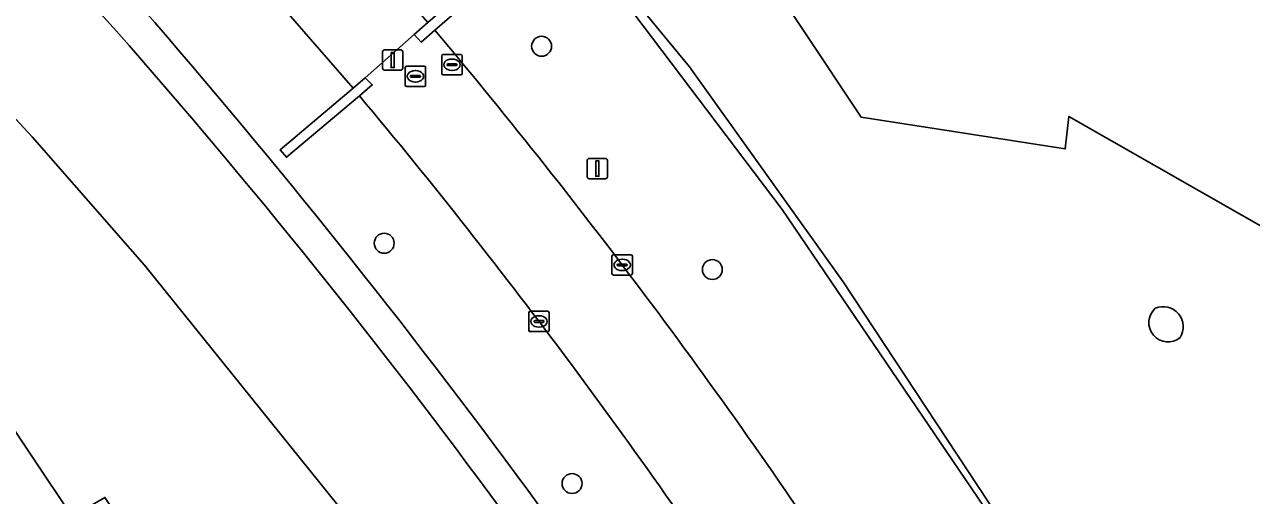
# Model space of a CAD drawing. Extents: x 158793 to 159888, y 384317 to 385256.
# Drawn here: x 159132.8 to 159193, y 384905.8 to 384928.9 of the extents above; entities that cross this region are included whole.
import ezdxf

# ---------------------------------------------------------------- set-up
doc = ezdxf.new("R2010")
doc.units = 0
for name, color, linetype in [('IMGEO_Afsluitpaal', 7, 'Continuous'), ('IMGEO_Berm_groen', 7, 'Continuous'), ('IMGEO_Boom', 7, 'Continuous'), ('IMGEO_Fietspad_gesloten', 7, 'Continuous'), ('IMGEO_Groenvoorziening', 7, 'Continuous'), ('IMGEO_Hek', 7, 'Continuous'), ('IMGEO_Kolk', 7, 'Continuous'), ('IMGEO_Lichtmast', 7, 'Continuous'), ('IMGEO_Muur', 7, 'Continuous'), ('IMGEO_Opslagtank', 7, 'Continuous'), ('IMGEO_Pand', 7, 'Continuous'), ('IMGEO_Rijbaan_lokaal_gesloten', 7, 'Continuous'), ('IMGEO_Rijbaan_lokaal_open', 7, 'Continuous'), ('IMGEO_Rioolput', 7, 'Continuous'), ('IMGEO_Voetpad_gesloten', 7, 'Continuous')]:
    doc.layers.add(name, color=color, linetype=linetype)

msp = doc.modelspace()

# ---------------------------------------------------------------- linework, layer by layer
at = {"layer": 'IMGEO_Afsluitpaal'}
for p, q in [((159150.393, 384926.752), (159150.393, 384927.552)), ((159150.393, 384927.552), (159150.393, 384926.752)), ((159150.493, 384927.652), (159151.283, 384927.652)), ((159151.283, 384927.652), (159150.493, 384927.652)), ((159151.383, 384927.552), (159151.383, 384926.752)), ((159151.383, 384926.752), (159151.383, 384927.552)), ((159151.283, 384926.652), (159150.493, 384926.652)), ((159150.493, 384926.652), (159151.283, 384926.652))]:
    msp.add_line(p, q, dxfattribs=at)
msp.add_lwpolyline([(159150.813, 384927.527), (159150.963, 384927.527), (159150.963, 384926.777), (159150.813, 384926.777), (159150.813, 384927.527)], dxfattribs=at)
for centre, start, end in [((159150.493, 384927.552), 90, 180), ((159150.493, 384927.552), 90, 180), ((159151.283, 384927.552), 0, 90), ((159151.283, 384927.552), 360, 90), ((159150.493, 384926.752), 180, 270), ((159150.493, 384926.752), 180, 270), ((159151.283, 384926.752), 270, 0), ((159151.283, 384926.752), 270, 0)]:
    msp.add_arc(centre, 0.1, start, end, dxfattribs=at)
at = {"layer": 'IMGEO_Berm_groen'}
for points in [[(159216.026, 384831.721), (159205.728, 384856.101), (159199.958, 384868.907), (159197.851, 384873.248), (159190.865, 384886.663), (159185.562, 384896.086), (159179.901, 384905.242), (159170.007, 384919.816), (159161.811, 384930.659), (159155.132, 384938.749), (159153.251, 384941.028), (159148.394, 384946.912), (159144.119, 384939.379), (159143.838, 384938.899)], [(159149.248, 384932.878), (159152.611, 384928.984), (159156.207, 384932.13), (159156.549, 384931.743), (159152.96, 384928.617)], [(159149.257, 384925.396), (159145.678, 384922.379), (159145.374, 384922.748), (159148.942, 384925.775), (159145.649, 384929.567)]]:
    msp.add_lwpolyline(points, dxfattribs=at)
for centre, radius, start, end in [((158862.946, 384689.751), 365.452, 31.98466, 41.48478), ((158921.742, 384734.686), 301.78, 33.48235, 39.98775), ((158920.259, 384734.033), 298.429, 33.43156, 39.88384)]:
    msp.add_arc(centre, radius, start, end, dxfattribs=at)
at = {"layer": 'IMGEO_Boom'}
for centre in [(159158.197, 384927.825), (159150.472, 384918.162), (159166.576, 384916.871), (159159.693, 384906.374)]:
    msp.add_circle(centre, 0.489, dxfattribs=at)
at = {"layer": 'IMGEO_Fietspad_gesloten'}
msp.add_lwpolyline([(159152.96, 384928.617), (159152.284, 384928.028), (159151.951, 384928.406), (159149.534, 384926.277), (159149.888, 384925.928), (159149.257, 384925.396)], dxfattribs=at)
for centre, radius, start, end in [((158921.742, 384734.686), 301.78, 33.48235, 39.98775), ((158920.259, 384734.033), 298.429, 33.43156, 39.88384)]:
    msp.add_arc(centre, radius, start, end, dxfattribs=at)
at = {"layer": 'IMGEO_Groenvoorziening'}
for points in [[(159062.885, 384947.902), (159063.915, 384949.398), (159078.479, 384970.541), (159092.853, 384960.593), (159096.29, 384958.006), (159107.625, 384948.575), (159113.677, 384943.307), (159124.305, 384933.004), (159133.199, 384923.374), (159138.703, 384917.092), (159149.208, 384904.051), (159156.954, 384893.107), (159159.836, 384888.727), (159162.31, 384884.967), (159164.141, 384881.958), (159168.328, 384875.079), (159173.187, 384865.839), (159178.617, 384854.449), (159182.672, 384857.168), (159183.957, 384858.019), (159183.887, 384858.166)], [(159196.755, 384917.155), (159184.072, 384924.383), (159183.895, 384922.786), (159173.872, 384924.339), (159165.491, 384936.977)], [(159178.617, 384854.449), (159173.187, 384865.839), (159168.328, 384875.079), (159164.141, 384881.958), (159162.31, 384884.967), (159159.836, 384888.727), (159156.954, 384893.107), (159149.208, 384904.051), (159138.703, 384917.092), (159133.199, 384923.374), (159124.305, 384933.004)], [(159161.811, 384930.659), (159170.007, 384919.816), (159179.901, 384905.242), (159185.562, 384896.086), (159190.865, 384886.663), (159197.851, 384873.248), (159199.958, 384868.907), (159205.728, 384856.101), (159216.026, 384831.721), (159224.94, 384810.112), (159225.001, 384809.964), (159237.567, 384779.502), (159246.275, 384782.937), (159246.565, 384784.321), (159241.993, 384785.191)], [(159131.153, 384910.722), (159135.161, 384904.749), (159136.771, 384905.693), (159140.878, 384899.576), (159144.985, 384893.458), (159149.092, 384887.341), (159147.099, 384886.004), (159151.108, 384880.023), (159155.116, 384874.042), (159159.125, 384868.061), (159157.136, 384866.739), (159161.141, 384860.764)]]:
    msp.add_lwpolyline(points, dxfattribs=at)
for centre, radius, start, end in [((158881.666, 384703.529), 340.597, 31.68979, 41.83035), ((159188.941, 384914.267), 0.944, 131.67224, 308.78621), ((159188.695, 384914.059), 0.99, 327.77675, 112.6817)]:
    msp.add_arc(centre, radius, start, end, dxfattribs=at)
at = {"layer": 'IMGEO_Hek'}
msp.add_lwpolyline([(159225.017, 384810.147), (159206.69, 384854.26), (159201.869, 384865.299), (159196.73, 384876.229), (159192.049, 384885.46), (159189.07, 384890.75), (159181.649, 384903.159), (159173, 384916.27), (159165.459, 384926.809), (159159.291, 384934.303)], dxfattribs=at)
at = {"layer": 'IMGEO_Kolk'}
for p, q in [((159161.65, 384916.673), (159161.65, 384917.525)), ((159161.725, 384917.599), (159162.577, 384917.599)), ((159162.651, 384917.525), (159162.651, 384916.673)), ((159161.909, 384917.093), (159161.909, 384917.105)), ((159162.347, 384917.056), (159161.949, 384917.056)), ((159161.952, 384917.142), (159162.35, 384917.142)), ((159162.138, 384917.379), (159162.163, 384917.379)), ((159162.393, 384917.105), (159162.393, 384917.093)), ((159162.577, 384916.599), (159161.725, 384916.599)), ((159162.161, 384916.819), (159162.136, 384916.819)), ((159157.571, 384913.898), (159157.571, 384914.75)), ((159157.646, 384914.824), (159158.498, 384914.824)), ((159158.059, 384914.604), (159158.084, 384914.604)), ((159158.572, 384914.75), (159158.572, 384913.898)), ((159157.83, 384914.318), (159157.83, 384914.33)), ((159158.268, 384914.281), (159157.87, 384914.281)), ((159157.873, 384914.367), (159158.271, 384914.367)), ((159158.082, 384914.044), (159158.057, 384914.044)), ((159158.314, 384914.33), (159158.314, 384914.318)), ((159158.498, 384913.824), (159157.646, 384913.824))]:
    msp.add_line(p, q, dxfattribs=at)
for points in [[(159161.65, 384916.673), (159161.65, 384917.525)], [(159161.725, 384917.599), (159162.577, 384917.599)], [(159162.651, 384917.525), (159162.651, 384916.673)], [(159162.577, 384916.599), (159161.725, 384916.599)], [(159157.571, 384913.898), (159157.571, 384914.75)], [(159157.646, 384914.824), (159158.498, 384914.824)], [(159158.572, 384914.75), (159158.572, 384913.898)], [(159158.498, 384913.824), (159157.646, 384913.824)]]:
    msp.add_lwpolyline(points, dxfattribs=at)
for centre, radius, start, end in [((159161.727, 384917.523), 0.0765, 91.55205, 178.44795), ((159161.727, 384917.523), 0.0765, 91.55205, 178.44795), ((159162.575, 384917.523), 0.0765, 1.55205, 88.44795), ((159162.575, 384917.523), 0.0765, 1.55205, 88.44795), ((159161.949, 384917.102), 0.0403, 85.87752, 175.75265), ((159161.946, 384917.092), 0.0366, 178.93798, 274.71019), ((159162.35, 384917.099), 0.043, 264.86636, 352.45326), ((159162.354, 384917.104), 0.0386, 1.73085, 96.63898), ((159161.727, 384916.675), 0.0765, 181.55205, 268.44795), ((159161.727, 384916.675), 0.0765, 181.55205, 268.44795), ((159162.575, 384916.675), 0.0765, 271.55205, 358.44795), ((159162.575, 384916.675), 0.0765, 271.55205, 358.44795), ((159157.648, 384914.748), 0.0765, 91.55205, 178.44795), ((159157.648, 384914.748), 0.0765, 91.55205, 178.44795), ((159158.496, 384914.748), 0.0765, 1.55205, 88.44795), ((159158.496, 384914.748), 0.0765, 1.55205, 88.44795), ((159157.648, 384913.9), 0.0765, 181.55205, 268.44795), ((159157.648, 384913.9), 0.0765, 181.55205, 268.44795), ((159157.87, 384914.327), 0.0403, 85.87752, 175.75265), ((159157.867, 384914.317), 0.0366, 178.93798, 274.71019), ((159158.271, 384914.324), 0.043, 264.86636, 352.45326), ((159158.275, 384914.329), 0.0386, 1.73085, 96.63898), ((159158.496, 384913.9), 0.0765, 271.55205, 358.44795), ((159158.496, 384913.9), 0.0765, 271.55205, 358.44795)]:
    msp.add_arc(centre, radius, start, end, dxfattribs=at)
for centre, major_axis, ratio, start_param, end_param in [((159162.137, 384917.099), (-0.387, 0.002), 0.722429, 4.712389, 7.853982), ((159162.162, 384917.099), (-0.39, 0.002), 0.717154, 1.570796, 4.712389), ((159158.058, 384914.324), (-0.387, 0.002), 0.722429, 4.712389, 7.853982), ((159158.083, 384914.324), (-0.39, 0.002), 0.717154, 1.570796, 4.712389)]:
    msp.add_ellipse(centre, major_axis=major_axis, ratio=ratio, start_param=start_param, end_param=end_param, dxfattribs=at)
at = {"layer": 'IMGEO_Lichtmast'}
for p, q in [((159160.438, 384921.423), (159160.438, 384922.223)), ((159160.438, 384922.223), (159160.438, 384921.423)), ((159160.538, 384922.323), (159161.328, 384922.323)), ((159161.328, 384922.323), (159160.538, 384922.323)), ((159161.428, 384922.223), (159161.428, 384921.423)), ((159161.428, 384921.423), (159161.428, 384922.223)), ((159161.328, 384921.323), (159160.538, 384921.323)), ((159160.538, 384921.323), (159161.328, 384921.323))]:
    msp.add_line(p, q, dxfattribs=at)
msp.add_lwpolyline([(159160.858, 384922.198), (159161.008, 384922.198), (159161.008, 384921.448), (159160.858, 384921.448), (159160.858, 384922.198)], dxfattribs=at)
for centre, start, end in [((159160.538, 384922.223), 90, 180), ((159160.538, 384922.223), 90, 180), ((159161.328, 384922.223), 0, 90), ((159161.328, 384922.223), 360, 90), ((159160.538, 384921.423), 180, 270), ((159160.538, 384921.423), 180, 270), ((159161.328, 384921.423), 270, 0), ((159161.328, 384921.423), 270, 0)]:
    msp.add_arc(centre, 0.1, start, end, dxfattribs=at)
at = {"layer": 'IMGEO_Muur'}
for points in [[(159152.611, 384928.984), (159151.951, 384928.406), (159152.284, 384928.028), (159152.96, 384928.617), (159156.549, 384931.743), (159156.207, 384932.13)], [(159149.257, 384925.396), (159149.888, 384925.928), (159149.534, 384926.277), (159148.942, 384925.775), (159145.374, 384922.748), (159145.678, 384922.379)]]:
    msp.add_lwpolyline(points, close=True, dxfattribs=at)
at = {"layer": 'IMGEO_Opslagtank'}
for centre, radius, start, end in [((159188.941, 384914.267), 0.944, 131.67224, 308.78621), ((159188.695, 384914.059), 0.99, 327.77675, 112.6817)]:
    msp.add_arc(centre, radius, start, end, dxfattribs=at)
at = {"layer": 'IMGEO_Pand'}
msp.add_lwpolyline([(159131.153, 384910.722), (159123.475, 384905.569), (159127.793, 384899.116), (159129.299, 384900.113), (159128.974, 384900.597), (159135.161, 384904.749)], close=True, dxfattribs=at)
at = {"layer": 'IMGEO_Rijbaan_lokaal_gesloten'}
msp.add_lwpolyline([(159145.649, 384929.567), (159148.942, 384925.775), (159149.534, 384926.277), (159151.951, 384928.406), (159152.611, 384928.984), (159149.248, 384932.878)], dxfattribs=at)
at = {"layer": 'IMGEO_Rijbaan_lokaal_open'}
msp.add_lwpolyline([(159165.491, 384936.977), (159173.872, 384924.339), (159183.895, 384922.786), (159184.072, 384924.383), (159196.755, 384917.155)], dxfattribs=at)
at = {"layer": 'IMGEO_Rioolput'}
for p, q in [((159153.299, 384926.493), (159153.299, 384927.345)), ((159153.374, 384927.419), (159154.226, 384927.419)), ((159153.787, 384927.199), (159153.812, 384927.199)), ((159154.3, 384927.345), (159154.3, 384926.493)), ((159151.506, 384925.924), (159151.506, 384926.776)), ((159151.581, 384926.85), (159152.433, 384926.85)), ((159151.994, 384926.63), (159152.019, 384926.63)), ((159152.507, 384926.776), (159152.507, 384925.924)), ((159153.558, 384926.913), (159153.558, 384926.925)), ((159153.996, 384926.876), (159153.598, 384926.876)), ((159153.601, 384926.962), (159153.999, 384926.962)), ((159153.81, 384926.639), (159153.785, 384926.639)), ((159154.042, 384926.925), (159154.042, 384926.913)), ((159151.765, 384926.344), (159151.765, 384926.356)), ((159152.203, 384926.307), (159151.805, 384926.307)), ((159151.808, 384926.393), (159152.206, 384926.393)), ((159152.017, 384926.07), (159151.992, 384926.07)), ((159152.249, 384926.356), (159152.249, 384926.344)), ((159154.226, 384926.419), (159153.374, 384926.419)), ((159152.433, 384925.85), (159151.581, 384925.85))]:
    msp.add_line(p, q, dxfattribs=at)
for points in [[(159153.299, 384926.493), (159153.299, 384927.345)], [(159153.374, 384927.419), (159154.226, 384927.419)], [(159154.3, 384927.345), (159154.3, 384926.493)], [(159151.506, 384925.924), (159151.506, 384926.776)], [(159151.581, 384926.85), (159152.433, 384926.85)], [(159152.507, 384926.776), (159152.507, 384925.924)], [(159154.226, 384926.419), (159153.374, 384926.419)], [(159152.433, 384925.85), (159151.581, 384925.85)]]:
    msp.add_lwpolyline(points, dxfattribs=at)
for centre, radius, start, end in [((159153.376, 384927.343), 0.0765, 91.55205, 178.44795), ((159153.376, 384927.343), 0.0765, 91.55205, 178.44795), ((159154.224, 384927.343), 0.0765, 1.55205, 88.44795), ((159154.224, 384927.343), 0.0765, 1.55205, 88.44795), ((159151.583, 384926.774), 0.0765, 91.55205, 178.44795), ((159151.583, 384926.774), 0.0765, 91.55205, 178.44795), ((159152.431, 384926.774), 0.0765, 1.55205, 88.44795), ((159152.431, 384926.774), 0.0765, 1.55205, 88.44795), ((159153.598, 384926.922), 0.0403, 85.87752, 175.75265), ((159153.595, 384926.912), 0.0366, 178.93798, 274.71019), ((159153.999, 384926.919), 0.043, 264.86636, 352.45326), ((159154.003, 384926.924), 0.0386, 1.73085, 96.63898), ((159151.805, 384926.353), 0.0403, 85.87752, 175.75265), ((159151.802, 384926.343), 0.0366, 178.93798, 274.71019), ((159152.206, 384926.35), 0.043, 264.86636, 352.45326), ((159152.21, 384926.355), 0.0386, 1.73085, 96.63898), ((159153.376, 384926.495), 0.0765, 181.55205, 268.44795), ((159153.376, 384926.495), 0.0765, 181.55205, 268.44795), ((159154.224, 384926.495), 0.0765, 271.55205, 358.44795), ((159154.224, 384926.495), 0.0765, 271.55205, 358.44795), ((159151.583, 384925.926), 0.0765, 181.55205, 268.44795), ((159151.583, 384925.926), 0.0765, 181.55205, 268.44795), ((159152.431, 384925.926), 0.0765, 271.55205, 358.44795), ((159152.431, 384925.926), 0.0765, 271.55205, 358.44795)]:
    msp.add_arc(centre, radius, start, end, dxfattribs=at)
for centre, major_axis, ratio, start_param, end_param in [((159153.786, 384926.919), (-0.387, 0.002), 0.722429, 4.712389, 7.853982), ((159153.811, 384926.919), (-0.39, 0.002), 0.717154, 1.570796, 4.712389), ((159151.993, 384926.35), (-0.387, 0.002), 0.722429, 4.712389, 7.853982), ((159152.018, 384926.35), (-0.39, 0.002), 0.717154, 1.570796, 4.712389)]:
    msp.add_ellipse(centre, major_axis=major_axis, ratio=ratio, start_param=start_param, end_param=end_param, dxfattribs=at)
at = {"layer": 'IMGEO_Voetpad_gesloten'}
for centre, radius, start, end in [((158862.946, 384689.751), 365.452, 31.98466, 41.48478), ((158881.666, 384703.529), 340.597, 31.68979, 41.83035)]:
    msp.add_arc(centre, radius, start, end, dxfattribs=at)

doc.saveas('drawing.dxf')
